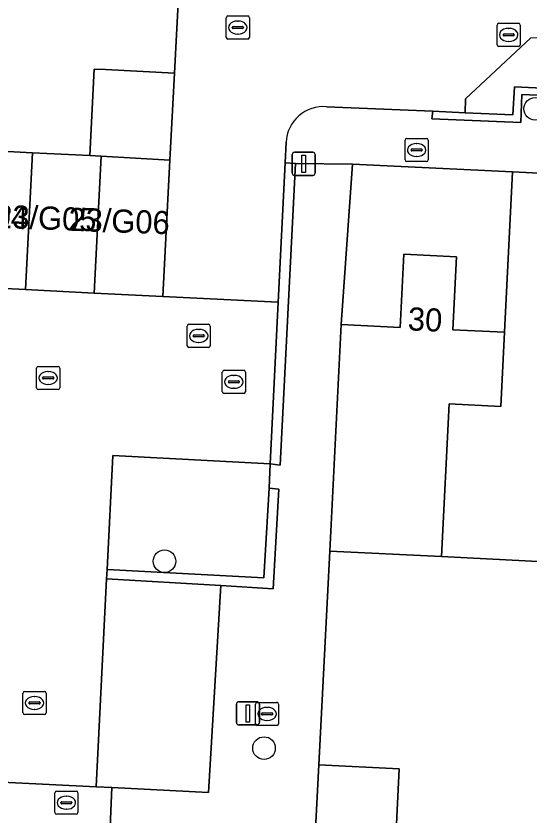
# Model space of a CAD drawing. Extents: x 162989 to 165008, y 383432 to 384338.
# Drawn here: x 164405.09 to 164427.3, y 383840 to 383874.58 of the extents above; entities that cross this region are included whole.
import ezdxf

# ---------------------------------------------------------------- set-up
doc = ezdxf.new("R2010")
doc.units = 0
for name, color, linetype in [('IMGEO_Boom', 7, 'Continuous'), ('IMGEO_Brandkraan', 7, 'Continuous'), ('IMGEO_Erf', 7, 'Continuous'), ('IMGEO_Groenvoorziening', 7, 'Continuous'), ('IMGEO_Kolk', 7, 'Continuous'), ('IMGEO_Lichtmast', 7, 'Continuous'), ('IMGEO_Muur', 7, 'Continuous'), ('IMGEO_Pand', 7, 'Continuous'), ('IMGEO_Pand_nummerreeks', 7, 'Continuous'), ('IMGEO_Parkeervlak_open', 7, 'Continuous'), ('IMGEO_Rijbaan_lokaal_open', 7, 'Continuous'), ('IMGEO_Rioolput', 7, 'Continuous'), ('IMGEO_Voetpad_open', 7, 'Continuous')]:
    doc.layers.add(name, color=color, linetype=linetype)

msp = doc.modelspace()

# ---------------------------------------------------------------- linework, layer by layer
at = {"layer": 'IMGEO_Boom'}
for centre in [(164427.57, 383870.557), (164411.518, 383850.982), (164415.83, 383842.9)]:
    msp.add_circle(centre, 0.489, dxfattribs=at)
at = {"layer": 'IMGEO_Brandkraan'}
for p, q in [((164421.935, 383868.353), (164421.935, 383869.205)), ((164422.01, 383869.279), (164422.862, 383869.279)), ((164422.936, 383869.205), (164422.936, 383868.353)), ((164422.194, 383868.773), (164422.194, 383868.785)), ((164422.632, 383868.736), (164422.234, 383868.736)), ((164422.237, 383868.822), (164422.635, 383868.822)), ((164422.423, 383869.059), (164422.448, 383869.059)), ((164422.678, 383868.785), (164422.678, 383868.773)), ((164422.446, 383868.499), (164422.421, 383868.499)), ((164422.862, 383868.279), (164422.01, 383868.279))]:
    msp.add_line(p, q, dxfattribs=at)
for points in [[(164421.935, 383868.353), (164421.935, 383869.205)], [(164422.01, 383869.279), (164422.862, 383869.279)], [(164422.936, 383869.205), (164422.936, 383868.353)], [(164422.862, 383868.279), (164422.01, 383868.279)]]:
    msp.add_lwpolyline(points, dxfattribs=at)
for centre, radius, start, end in [((164422.012, 383869.203), 0.0765, 91.552, 178.448), ((164422.012, 383869.203), 0.0765, 91.552, 178.448), ((164422.86, 383869.203), 0.0765, 1.552, 88.448), ((164422.86, 383869.203), 0.0765, 1.552, 88.448), ((164422.234, 383868.782), 0.0403, 85.8775, 175.7526), ((164422.231, 383868.772), 0.0366, 178.938, 274.7102), ((164422.635, 383868.779), 0.043, 264.8664, 352.4533), ((164422.639, 383868.784), 0.0386, 1.7309, 96.639), ((164422.012, 383868.355), 0.0765, 181.552, 268.448), ((164422.012, 383868.355), 0.0765, 181.552, 268.448), ((164422.86, 383868.355), 0.0765, 271.552, 358.448), ((164422.86, 383868.355), 0.0765, 271.552, 358.448)]:
    msp.add_arc(centre, radius, start, end, dxfattribs=at)
for centre, major_axis, ratio, start_param, end_param in [((164422.422, 383868.779), (-0.387, 0.002), 0.722429, 4.712389, 7.853982), ((164422.447, 383868.779), (-0.39, 0.002), 0.717154, 1.570796, 4.712389)]:
    msp.add_ellipse(centre, major_axis=major_axis, ratio=ratio, start_param=start_param, end_param=end_param, dxfattribs=at)
at = {"layer": 'IMGEO_Erf'}
for points in [[(164402.837, 383868.809), (164405.806, 383868.66), (164408.286, 383868.535), (164408.477, 383872.279), (164408.964, 383872.255), (164411.958, 383872.104), (164412.157, 383875.981)], [(164463.848, 383838.96), (164464.42, 383852.072), (164462.301, 383852.176), (164461.986, 383845.795), (164457.24, 383846.03), (164452.676, 383846.255), (164448.318, 383846.471), (164443.513, 383846.708), (164443.679, 383850.085), (164441.436, 383850.196), (164436.878, 383850.421), (164432.23, 383850.651), (164432.396, 383854.022), (164430.433, 383854.119), (164428.411, 383854.219), (164428.25, 383850.948), (164423.508, 383851.182), (164418.683, 383851.42), (164418.197, 383842.174), (164421.684, 383842.002), (164421.492, 383838.115)]]:
    msp.add_lwpolyline(points, dxfattribs=at)
msp.add_lwpolyline([(164419.167, 383861.224), (164421.722, 383861.098), (164421.879, 383864.272), (164424.163, 383864.159), (164424.007, 383861.002), (164426.237, 383860.892), (164426.58, 383867.834), (164419.66, 383868.171)], close=True, dxfattribs=at)
at = {"layer": 'IMGEO_Groenvoorziening'}
msp.add_lwpolyline([(164424.531, 383870.391), (164426.603, 383870.302), (164426.676, 383871.511), (164430.324, 383871.343), (164430.389, 383873.512), (164429.821, 383873.503), (164427.381, 383873.628), (164424.557, 383870.991)], close=True, dxfattribs=at)
at = {"layer": 'IMGEO_Kolk'}
for p, q in [((164414.195, 383873.65), (164414.195, 383874.502)), ((164414.27, 383874.576), (164415.122, 383874.576)), ((164414.683, 383874.356), (164414.708, 383874.356)), ((164415.196, 383874.502), (164415.196, 383873.65)), ((164425.996, 383874.259), (164426.848, 383874.259)), ((164414.454, 383874.07), (164414.454, 383874.082)), ((164414.892, 383874.033), (164414.494, 383874.033)), ((164414.497, 383874.119), (164414.895, 383874.119)), ((164414.938, 383874.082), (164414.938, 383874.07)), ((164425.921, 383873.333), (164425.921, 383874.185)), ((164426.409, 383874.039), (164426.434, 383874.039)), ((164426.922, 383874.185), (164426.922, 383873.333)), ((164415.122, 383873.576), (164414.27, 383873.576)), ((164414.706, 383873.796), (164414.681, 383873.796)), ((164426.18, 383873.753), (164426.18, 383873.765)), ((164426.618, 383873.716), (164426.22, 383873.716)), ((164426.223, 383873.802), (164426.621, 383873.802)), ((164426.664, 383873.765), (164426.664, 383873.753)), ((164426.848, 383873.259), (164425.996, 383873.259)), ((164426.432, 383873.479), (164426.407, 383873.479)), ((164406.062, 383859.414), (164406.914, 383859.414)), ((164405.987, 383858.488), (164405.987, 383859.34)), ((164406.475, 383859.194), (164406.5, 383859.194)), ((164406.988, 383859.34), (164406.988, 383858.488)), ((164414.025, 383858.32), (164414.025, 383859.172)), ((164414.1, 383859.246), (164414.952, 383859.246)), ((164415.026, 383859.172), (164415.026, 383858.32)), ((164406.246, 383858.908), (164406.246, 383858.92)), ((164406.684, 383858.871), (164406.286, 383858.871)), ((164406.289, 383858.957), (164406.687, 383858.957)), ((164406.73, 383858.92), (164406.73, 383858.908)), ((164414.284, 383858.74), (164414.284, 383858.752)), ((164414.722, 383858.703), (164414.324, 383858.703)), ((164414.327, 383858.789), (164414.725, 383858.789)), ((164414.513, 383859.026), (164414.538, 383859.026)), ((164414.768, 383858.752), (164414.768, 383858.74)), ((164406.914, 383858.414), (164406.062, 383858.414)), ((164406.498, 383858.634), (164406.473, 383858.634)), ((164414.536, 383858.466), (164414.511, 383858.466)), ((164414.952, 383858.246), (164414.1, 383858.246)), ((164405.396, 383844.426), (164405.396, 383845.278)), ((164405.471, 383845.352), (164406.323, 383845.352)), ((164406.397, 383845.278), (164406.397, 383844.426)), ((164405.698, 383844.895), (164406.096, 383844.895)), ((164405.884, 383845.132), (164405.909, 383845.132)), ((164415.537, 383844.879), (164416.389, 383844.879)), ((164405.655, 383844.846), (164405.655, 383844.858)), ((164406.093, 383844.809), (164405.695, 383844.809)), ((164405.907, 383844.572), (164405.882, 383844.572)), ((164406.139, 383844.858), (164406.139, 383844.846)), ((164415.462, 383843.953), (164415.462, 383844.805)), ((164415.95, 383844.659), (164415.975, 383844.659)), ((164416.463, 383844.805), (164416.463, 383843.953)), ((164406.323, 383844.352), (164405.471, 383844.352)), ((164415.721, 383844.373), (164415.721, 383844.385)), ((164416.159, 383844.336), (164415.761, 383844.336)), ((164415.764, 383844.422), (164416.162, 383844.422)), ((164416.205, 383844.385), (164416.205, 383844.373)), ((164416.389, 383843.879), (164415.537, 383843.879)), ((164415.973, 383844.099), (164415.948, 383844.099)), ((164406.773, 383840.11), (164406.773, 383840.962)), ((164406.848, 383841.036), (164407.7, 383841.036)), ((164407.261, 383840.816), (164407.286, 383840.816)), ((164407.774, 383840.962), (164407.774, 383840.11)), ((164407.032, 383840.53), (164407.032, 383840.542)), ((164407.47, 383840.493), (164407.072, 383840.493)), ((164407.075, 383840.579), (164407.473, 383840.579)), ((164407.516, 383840.542), (164407.516, 383840.53)), ((164407.7, 383840.036), (164406.848, 383840.036)), ((164407.284, 383840.256), (164407.259, 383840.256))]:
    msp.add_line(p, q, dxfattribs=at)
for points in [[(164414.195, 383873.65), (164414.195, 383874.502)], [(164414.27, 383874.576), (164415.122, 383874.576)], [(164415.196, 383874.502), (164415.196, 383873.65)], [(164425.996, 383874.259), (164426.848, 383874.259)], [(164425.921, 383873.333), (164425.921, 383874.185)], [(164426.922, 383874.185), (164426.922, 383873.333)], [(164415.122, 383873.576), (164414.27, 383873.576)], [(164426.848, 383873.259), (164425.996, 383873.259)], [(164406.062, 383859.414), (164406.914, 383859.414)], [(164405.987, 383858.488), (164405.987, 383859.34)], [(164406.988, 383859.34), (164406.988, 383858.488)], [(164414.025, 383858.32), (164414.025, 383859.172)], [(164414.1, 383859.246), (164414.952, 383859.246)], [(164415.026, 383859.172), (164415.026, 383858.32)], [(164406.914, 383858.414), (164406.062, 383858.414)], [(164414.952, 383858.246), (164414.1, 383858.246)], [(164405.396, 383844.426), (164405.396, 383845.278)], [(164405.471, 383845.352), (164406.323, 383845.352)], [(164406.397, 383845.278), (164406.397, 383844.426)], [(164415.537, 383844.879), (164416.389, 383844.879)], [(164415.462, 383843.953), (164415.462, 383844.805)], [(164416.463, 383844.805), (164416.463, 383843.953)], [(164406.323, 383844.352), (164405.471, 383844.352)], [(164416.389, 383843.879), (164415.537, 383843.879)], [(164406.773, 383840.11), (164406.773, 383840.962)], [(164406.848, 383841.036), (164407.7, 383841.036)], [(164407.774, 383840.962), (164407.774, 383840.11)], [(164407.7, 383840.036), (164406.848, 383840.036)]]:
    msp.add_lwpolyline(points, dxfattribs=at)
for centre, radius, start, end in [((164414.272, 383874.5), 0.0765, 91.552, 178.448), ((164414.272, 383874.5), 0.0765, 91.552, 178.448), ((164415.12, 383874.5), 0.0765, 1.552, 88.448), ((164415.12, 383874.5), 0.0765, 1.552, 88.448), ((164425.998, 383874.183), 0.0765, 91.552, 178.448), ((164425.998, 383874.183), 0.0765, 91.552, 178.448), ((164426.846, 383874.183), 0.0765, 1.552, 88.448), ((164426.846, 383874.183), 0.0765, 1.552, 88.448), ((164414.494, 383874.079), 0.0403, 85.8775, 175.7526), ((164414.491, 383874.069), 0.0366, 178.938, 274.7102), ((164414.895, 383874.076), 0.043, 264.8664, 352.4533), ((164414.899, 383874.081), 0.0386, 1.7309, 96.639), ((164414.272, 383873.652), 0.0765, 181.552, 268.448), ((164414.272, 383873.652), 0.0765, 181.552, 268.448), ((164415.12, 383873.652), 0.0765, 271.552, 358.448), ((164415.12, 383873.652), 0.0765, 271.552, 358.448), ((164426.22, 383873.762), 0.0403, 85.8775, 175.7526), ((164426.217, 383873.752), 0.0366, 178.938, 274.7102), ((164426.621, 383873.759), 0.043, 264.8664, 352.4533), ((164426.625, 383873.764), 0.0386, 1.7309, 96.639), ((164425.998, 383873.335), 0.0765, 181.552, 268.448), ((164425.998, 383873.335), 0.0765, 181.552, 268.448), ((164426.846, 383873.335), 0.0765, 271.552, 358.448), ((164426.846, 383873.335), 0.0765, 271.552, 358.448), ((164406.064, 383859.338), 0.0765, 91.552, 178.448), ((164406.064, 383859.338), 0.0765, 91.552, 178.448), ((164406.912, 383859.338), 0.0765, 1.552, 88.448), ((164406.912, 383859.338), 0.0765, 1.552, 88.448), ((164414.102, 383859.17), 0.0765, 91.552, 178.448), ((164414.102, 383859.17), 0.0765, 91.552, 178.448), ((164414.95, 383859.17), 0.0765, 1.552, 88.448), ((164414.95, 383859.17), 0.0765, 1.552, 88.448), ((164406.286, 383858.917), 0.0403, 85.8775, 175.7526), ((164406.283, 383858.907), 0.0366, 178.938, 274.7102), ((164406.687, 383858.914), 0.043, 264.8664, 352.4533), ((164406.691, 383858.919), 0.0386, 1.7309, 96.639), ((164414.324, 383858.749), 0.0403, 85.8775, 175.7526), ((164414.321, 383858.739), 0.0366, 178.938, 274.7102), ((164414.725, 383858.746), 0.043, 264.8664, 352.4533), ((164414.729, 383858.751), 0.0386, 1.7309, 96.639), ((164406.064, 383858.49), 0.0765, 181.552, 268.448), ((164406.064, 383858.49), 0.0765, 181.552, 268.448), ((164406.912, 383858.49), 0.0765, 271.552, 358.448), ((164406.912, 383858.49), 0.0765, 271.552, 358.448), ((164414.102, 383858.322), 0.0765, 181.552, 268.448), ((164414.102, 383858.322), 0.0765, 181.552, 268.448), ((164414.95, 383858.322), 0.0765, 271.552, 358.448), ((164414.95, 383858.322), 0.0765, 271.552, 358.448), ((164405.473, 383845.276), 0.0765, 91.552, 178.448), ((164405.473, 383845.276), 0.0765, 91.552, 178.448), ((164406.321, 383845.276), 0.0765, 1.552, 88.448), ((164406.321, 383845.276), 0.0765, 1.552, 88.448), ((164405.695, 383844.855), 0.0403, 85.8775, 175.7526), ((164406.1, 383844.857), 0.0386, 1.7309, 96.639), ((164415.539, 383844.803), 0.0765, 91.552, 178.448), ((164415.539, 383844.803), 0.0765, 91.552, 178.448), ((164416.387, 383844.803), 0.0765, 1.552, 88.448), ((164416.387, 383844.803), 0.0765, 1.552, 88.448), ((164405.692, 383844.845), 0.0366, 178.938, 274.7102), ((164406.096, 383844.852), 0.043, 264.8664, 352.4533), ((164405.473, 383844.428), 0.0765, 181.552, 268.448), ((164405.473, 383844.428), 0.0765, 181.552, 268.448), ((164406.321, 383844.428), 0.0765, 271.552, 358.448), ((164406.321, 383844.428), 0.0765, 271.552, 358.448), ((164415.761, 383844.382), 0.0403, 85.8775, 175.7526), ((164415.758, 383844.372), 0.0366, 178.938, 274.7102), ((164416.162, 383844.379), 0.043, 264.8664, 352.4533), ((164416.166, 383844.384), 0.0386, 1.7309, 96.639), ((164415.539, 383843.955), 0.0765, 181.552, 268.448), ((164415.539, 383843.955), 0.0765, 181.552, 268.448), ((164416.387, 383843.955), 0.0765, 271.552, 358.448), ((164416.387, 383843.955), 0.0765, 271.552, 358.448), ((164406.85, 383840.96), 0.0765, 91.552, 178.448), ((164406.85, 383840.96), 0.0765, 91.552, 178.448), ((164407.698, 383840.96), 0.0765, 1.552, 88.448), ((164407.698, 383840.96), 0.0765, 1.552, 88.448), ((164407.072, 383840.539), 0.0403, 85.8775, 175.7526), ((164407.069, 383840.529), 0.0366, 178.938, 274.7102), ((164407.473, 383840.536), 0.043, 264.8664, 352.4533), ((164407.477, 383840.541), 0.0386, 1.7309, 96.639), ((164406.85, 383840.112), 0.0765, 181.552, 268.448), ((164406.85, 383840.112), 0.0765, 181.552, 268.448), ((164407.698, 383840.112), 0.0765, 271.552, 358.448), ((164407.698, 383840.112), 0.0765, 271.552, 358.448)]:
    msp.add_arc(centre, radius, start, end, dxfattribs=at)
for centre, major_axis, ratio, start_param, end_param in [((164414.682, 383874.076), (-0.387, 0.002), 0.722429, 4.712389, 7.853982), ((164414.707, 383874.076), (-0.39, 0.002), 0.717154, 1.570796, 4.712389), ((164426.408, 383873.759), (-0.387, 0.002), 0.722429, 4.712389, 7.853982), ((164426.433, 383873.759), (-0.39, 0.002), 0.717154, 1.570796, 4.712389), ((164406.474, 383858.914), (-0.387, 0.002), 0.722429, 4.712389, 7.853982), ((164406.499, 383858.914), (-0.39, 0.002), 0.717154, 1.570796, 4.712389), ((164414.512, 383858.746), (-0.387, 0.002), 0.722429, 4.712389, 7.853982), ((164414.537, 383858.746), (-0.39, 0.002), 0.717154, 1.570796, 4.712389), ((164405.883, 383844.852), (-0.387, 0.002), 0.722429, 4.712389, 7.853982), ((164405.908, 383844.852), (-0.39, 0.002), 0.717154, 1.570796, 4.712389), ((164415.949, 383844.379), (-0.387, 0.002), 0.722429, 4.712389, 7.853982), ((164415.974, 383844.379), (-0.39, 0.002), 0.717154, 1.570796, 4.712389), ((164407.26, 383840.536), (-0.387, 0.002), 0.722429, 4.712389, 7.853982), ((164407.285, 383840.536), (-0.39, 0.002), 0.717154, 1.570796, 4.712389)]:
    msp.add_ellipse(centre, major_axis=major_axis, ratio=ratio, start_param=start_param, end_param=end_param, dxfattribs=at)
at = {"layer": 'IMGEO_Lichtmast'}
for p, q in [((164417.05, 383867.779), (164417.05, 383868.579)), ((164417.05, 383868.579), (164417.05, 383867.779)), ((164417.15, 383868.679), (164417.94, 383868.679)), ((164417.94, 383868.679), (164417.15, 383868.679)), ((164418.04, 383868.579), (164418.04, 383867.779)), ((164418.04, 383867.779), (164418.04, 383868.579)), ((164417.94, 383867.679), (164417.15, 383867.679)), ((164417.15, 383867.679), (164417.94, 383867.679)), ((164414.737, 383844.903), (164415.527, 383844.903)), ((164415.527, 383844.903), (164414.737, 383844.903)), ((164414.637, 383844.003), (164414.637, 383844.803)), ((164414.637, 383844.803), (164414.637, 383844.003)), ((164415.627, 383844.803), (164415.627, 383844.003)), ((164415.627, 383844.003), (164415.627, 383844.803)), ((164415.527, 383843.903), (164414.737, 383843.903)), ((164414.737, 383843.903), (164415.527, 383843.903))]:
    msp.add_line(p, q, dxfattribs=at)
for points in [[(164417.47, 383868.554), (164417.62, 383868.554), (164417.62, 383867.804), (164417.47, 383867.804), (164417.47, 383868.554)], [(164415.057, 383844.778), (164415.207, 383844.778), (164415.207, 383844.028), (164415.057, 383844.028), (164415.057, 383844.778)]]:
    msp.add_lwpolyline(points, dxfattribs=at)
for centre, start, end in [((164417.15, 383868.579), 90, 180), ((164417.15, 383868.579), 90, 180), ((164417.94, 383868.579), 0, 90), ((164417.94, 383868.579), 360, 90), ((164417.15, 383867.779), 180, 270), ((164417.15, 383867.779), 180, 270), ((164417.94, 383867.779), 270, 0), ((164417.94, 383867.779), 270, 0), ((164414.737, 383844.803), 90, 180), ((164414.737, 383844.803), 90, 180), ((164415.527, 383844.803), 0, 90), ((164415.527, 383844.803), 360, 90), ((164414.737, 383844.003), 180, 270), ((164414.737, 383844.003), 180, 270), ((164415.527, 383844.003), 270, 0), ((164415.527, 383844.003), 270, 0)]:
    msp.add_arc(centre, 0.1, start, end, dxfattribs=at)
at = {"layer": 'IMGEO_Muur'}
for points in [[(164430.389, 383873.512), (164430.324, 383871.343), (164426.676, 383871.511), (164426.603, 383870.302), (164424.531, 383870.391), (164423.132, 383870.451), (164423.088, 383870.133), (164426.942, 383869.961), (164426.995, 383871.181), (164429.993, 383871.051), (164432.412, 383870.947), (164432.316, 383868.775), (164432.577, 383868.738), (164432.673, 383871.217), (164430.604, 383871.352), (164430.679, 383873.491)], [(164417.191, 383868.197), (164416.741, 383868.219), (164416.44, 383862.191), (164416.092, 383855.201), (164416.53, 383855.142)], [(164409.015, 383850.221), (164413.957, 383849.928), (164416.228, 383849.794), (164416.468, 383854.102), (164416.057, 383854.153), (164415.821, 383850.271), (164409.035, 383850.624)]]:
    msp.add_lwpolyline(points, close=True, dxfattribs=at)
at = {"layer": 'IMGEO_Pand'}
for points in [[(164411.759, 383868.336), (164411.958, 383872.104), (164408.964, 383872.255), (164408.477, 383872.279), (164408.286, 383868.535), (164408.776, 383868.507)], [(164402.54, 383862.887), (164405.509, 383862.738), (164405.806, 383868.66), (164402.837, 383868.809)], [(164405.806, 383868.66), (164405.509, 383862.738), (164408.479, 383862.589), (164408.776, 383868.507), (164408.286, 383868.535)], [(164411.759, 383868.336), (164408.776, 383868.507), (164408.479, 383862.589), (164411.448, 383862.44)], [(164430.762, 383860.675), (164428.577, 383860.783), (164428.73, 383863.879), (164429.851, 383863.824), (164430.041, 383867.663), (164426.58, 383867.834), (164426.237, 383860.892), (164426.075, 383857.676), (164423.843, 383857.795), (164423.508, 383851.182), (164428.25, 383850.948), (164428.411, 383854.219), (164430.433, 383854.119)], [(164423.508, 383851.182), (164423.843, 383857.795), (164426.075, 383857.676), (164426.237, 383860.892), (164424.007, 383861.002), (164424.163, 383864.159), (164421.879, 383864.272), (164421.722, 383861.098), (164419.167, 383861.224), (164418.683, 383851.42)], [(164421.492, 383838.115), (164421.684, 383842.002), (164418.197, 383842.174), (164418.006, 383838.287)]]:
    msp.add_lwpolyline(points, close=True, dxfattribs=at)
at = {"layer": 'IMGEO_Parkeervlak_open'}
for points in [[(164416.092, 383855.201), (164409.281, 383855.558), (164409.035, 383850.624), (164415.821, 383850.271), (164416.057, 383854.153)], [(164413.957, 383849.928), (164409.015, 383850.221), (164408.567, 383841.226), (164409.245, 383841.192), (164413.428, 383840.984)]]:
    msp.add_lwpolyline(points, close=True, dxfattribs=at)
at = {"layer": 'IMGEO_Rijbaan_lokaal_open'}
for points in [[(164424.715, 383883.298), (164421.424, 383880.487), (164421.291, 383877.836), (164418.282, 383877.987), (164415.273, 383878.138), (164412.276, 383878.288), (164412.157, 383875.981), (164411.958, 383872.104), (164411.759, 383868.336), (164411.448, 383862.44), (164416.44, 383862.191), (164416.741, 383868.219), (164416.786, 383869.118)], [(164418.541, 383870.649), (164423.132, 383870.451), (164424.531, 383870.391), (164424.557, 383870.991), (164427.381, 383873.628)]]:
    msp.add_lwpolyline(points, dxfattribs=at)
msp.add_lwpolyline([(164416.44, 383862.191), (164411.448, 383862.44), (164408.479, 383862.589), (164405.509, 383862.738), (164402.54, 383862.887), (164399.571, 383863.036), (164396.601, 383863.185), (164393.632, 383863.334), (164393.554, 383862.159), (164393.262, 383856.058), (164395.84, 383855.905), (164398.518, 383855.738), (164403.51, 383855.458), (164402.729, 383841.517), (164408.567, 383841.226), (164409.015, 383850.221), (164409.035, 383850.624), (164409.281, 383855.558), (164416.092, 383855.201)], close=True, dxfattribs=at)
msp.add_arc((164418.397, 383869.042), 1.613, 84.8876, 177.313, dxfattribs=at)
at = {"layer": 'IMGEO_Rioolput'}
for p, q in [((164412.503, 383860.309), (164412.503, 383861.161)), ((164412.578, 383861.235), (164413.43, 383861.235)), ((164413.504, 383861.161), (164413.504, 383860.309)), ((164412.805, 383860.778), (164413.203, 383860.778)), ((164412.991, 383861.015), (164413.016, 383861.015)), ((164412.762, 383860.729), (164412.762, 383860.741)), ((164413.2, 383860.692), (164412.802, 383860.692)), ((164413.014, 383860.455), (164412.989, 383860.455)), ((164413.246, 383860.741), (164413.246, 383860.729)), ((164413.43, 383860.235), (164412.578, 383860.235))]:
    msp.add_line(p, q, dxfattribs=at)
for points in [[(164412.503, 383860.309), (164412.503, 383861.161)], [(164412.578, 383861.235), (164413.43, 383861.235)], [(164413.504, 383861.161), (164413.504, 383860.309)], [(164413.43, 383860.235), (164412.578, 383860.235)]]:
    msp.add_lwpolyline(points, dxfattribs=at)
for centre, radius, start, end in [((164412.58, 383861.159), 0.0765, 91.552, 178.448), ((164412.58, 383861.159), 0.0765, 91.552, 178.448), ((164413.428, 383861.159), 0.0765, 1.552, 88.448), ((164413.428, 383861.159), 0.0765, 1.552, 88.448), ((164412.802, 383860.738), 0.0403, 85.8775, 175.7526), ((164413.207, 383860.74), 0.0386, 1.7309, 96.639), ((164412.799, 383860.728), 0.0366, 178.938, 274.7102), ((164413.203, 383860.735), 0.043, 264.8664, 352.4533), ((164412.58, 383860.311), 0.0765, 181.552, 268.448), ((164412.58, 383860.311), 0.0765, 181.552, 268.448), ((164413.428, 383860.311), 0.0765, 271.552, 358.448), ((164413.428, 383860.311), 0.0765, 271.552, 358.448)]:
    msp.add_arc(centre, radius, start, end, dxfattribs=at)
for centre, major_axis, ratio, start_param, end_param in [((164412.99, 383860.735), (-0.387, 0.002), 0.722429, 4.712389, 7.853982), ((164413.015, 383860.735), (-0.39, 0.002), 0.717154, 1.570796, 4.712389)]:
    msp.add_ellipse(centre, major_axis=major_axis, ratio=ratio, start_param=start_param, end_param=end_param, dxfattribs=at)
at = {"layer": 'IMGEO_Voetpad_open'}
for points in [[(164432.456, 383875.826), (164429.821, 383873.503), (164430.389, 383873.512), (164430.679, 383873.491), (164431.295, 383873.409), (164432.717, 383871.886), (164432.673, 383871.217), (164432.577, 383868.738), (164432.316, 383868.775), (164429.993, 383871.051), (164426.995, 383871.181), (164426.942, 383869.961), (164423.088, 383870.133), (164423.132, 383870.451), (164418.541, 383870.649)], [(164416.786, 383869.118), (164416.741, 383868.219), (164417.191, 383868.197), (164419.66, 383868.171), (164426.58, 383867.834), (164430.041, 383867.663), (164432.229, 383867.536), (164435.719, 383867.363), (164435.527, 383863.463), (164437.52, 383863.362), (164439.912, 383863.244), (164443.39, 383863.073), (164443.515, 383865.618), (164446.916, 383865.449), (164448.031, 383865.384), (164451.388, 383865.219), (164451.196, 383861.33), (164451.126, 383859.368), (164455.571, 383859.186), (164457.879, 383859.072), (164460.074, 383858.977), (164462.398, 383858.862)], [(164409.143, 383838.785), (164409.245, 383841.192), (164408.567, 383841.226), (164402.729, 383841.517), (164397.736, 383841.766), (164395.463, 383841.879), (164395.403, 383840.668), (164395.238, 383837.428)]]:
    msp.add_lwpolyline(points, dxfattribs=at)
msp.add_lwpolyline([(164418.683, 383851.42), (164419.167, 383861.224), (164419.66, 383868.171), (164417.191, 383868.197), (164416.53, 383855.142), (164416.092, 383855.201), (164416.057, 383854.153), (164416.468, 383854.102), (164416.228, 383849.794), (164413.957, 383849.928), (164413.428, 383840.984), (164409.245, 383841.192), (164409.143, 383838.785), (164412.409, 383838.63), (164415.983, 383838.446), (164415.87, 383836.232), (164417.963, 383836.125), (164418.006, 383838.287), (164418.197, 383842.174)], close=True, dxfattribs=at)
msp.add_arc((164418.397, 383869.042), 1.613, 84.8876, 177.313, dxfattribs=at)

# ---------------------------------------------------------------- texts
at = {"layer": 'IMGEO_Pand_nummerreeks'}
for s, rotation, p in [('23/G04', 357.9494, (164401.216, 383865.5)), ('23/G05', 357.9494, (164404.176, 383865.415)), ('23/G06', 357.9494, (164407.347, 383865.286)), ('30', 357.1676, (164422.037, 383860.98))]:
    msp.add_text(s, height=1, rotation=rotation, dxfattribs=at).set_placement(p)

doc.saveas('drawing.dxf')
